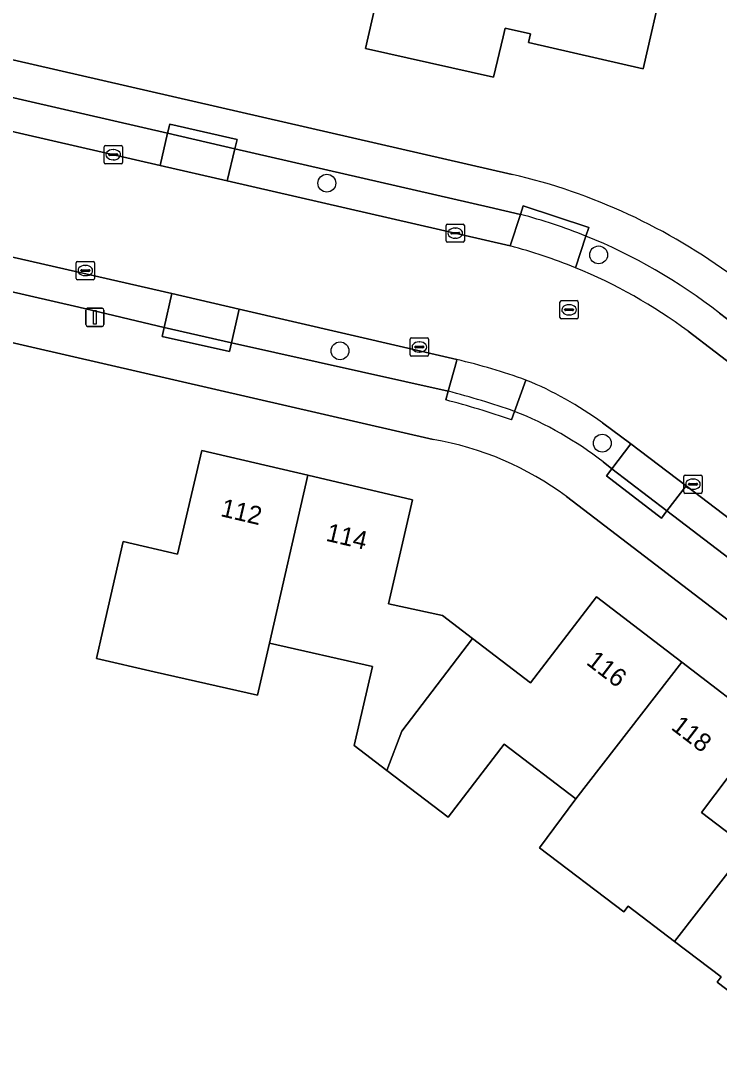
# Model space of a CAD drawing. Extents: x 159626 to 160723, y 388173 to 389416.
# Drawn here: x 160357.7 to 160396, y 388650.9 to 388707.3 of the extents above; entities that cross this region are included whole.
import ezdxf

# ---------------------------------------------------------------- set-up
doc = ezdxf.new("R2010")
doc.units = 0
for name, color, linetype in [('IMGEO_Boom', 7, 'Continuous'), ('IMGEO_Erf', 7, 'Continuous'), ('IMGEO_Kolk', 7, 'Continuous'), ('IMGEO_Lichtmast', 7, 'Continuous'), ('IMGEO_Pand', 7, 'Continuous'), ('IMGEO_Pand_nummerreeks', 7, 'Continuous'), ('IMGEO_Parkeervlak_open', 7, 'Continuous'), ('IMGEO_Rijbaan_lokaal_gesloten', 7, 'Continuous'), ('IMGEO_Rioolput', 7, 'Continuous'), ('IMGEO_Voetpad_open', 7, 'Continuous')]:
    doc.layers.add(name, color=color, linetype=linetype)

msp = doc.modelspace()

# ---------------------------------------------------------------- linework, layer by layer
at = {"layer": 'IMGEO_Boom'}
for centre in [(160374.48, 388698.372), (160389.374, 388694.441), (160375.203, 388689.178), (160389.574, 388684.116)]:
    msp.add_circle(centre, 0.489, dxfattribs=at)
at = {"layer": 'IMGEO_Erf'}
for points in [[(160434.137, 388717.28), (160434.072, 388718.873), (160433.987, 388720.982), (160434.735, 388725.886), (160435.774, 388729.256), (160435.848, 388729.496), (160438.137, 388741.543), (160438.297, 388742.385), (160438.675, 388744.375), (160414.083, 388750), (160341.5, 388766.603), (160337.712, 388750), (160328.964, 388711.66), (160336.388, 388709.95), (160341.104, 388708.866), (160384.636, 388698.856)], [(160380.301, 388684.325), (160338.136, 388694.02)], [(160400.459, 388651.063), (160395.868, 388654.563), (160396.082, 388654.843), (160393.539, 388656.782), (160390.987, 388658.727), (160390.747, 388658.412), (160386.138, 388661.925), (160388.129, 388664.614), (160384.192, 388667.616), (160381.132, 388663.602), (160377.762, 388666.172), (160375.982, 388667.529), (160376.984, 388671.86), (160371.331, 388673.154), (160370.675, 388670.291), (160365.023, 388671.585), (160361.859, 388672.31), (160362.211, 388673.846), (160363.326, 388678.719), (160366.307, 388678.021), (160367.639, 388683.717), (160373.442, 388682.359), (160379.182, 388681.016), (160377.865, 388675.296), (160380.811, 388674.66), (160382.465, 388673.4), (160385.639, 388670.981), (160389.264, 388675.683), (160393.938, 388672.097), (160398.559, 388668.552), (160395.016, 388663.862), (160397.535, 388661.946)], [(160356.325, 388630.244), (160407.654, 388591.157), (160411.017, 388597.713), (160421.697, 388618.19), (160429.331, 388637.607), (160432.882, 388646.546), (160432.389, 388646.917), (160387.612, 388681.185)]]:
    msp.add_lwpolyline(points, dxfattribs=at)
msp.add_lwpolyline([(160385.881, 388716.546), (160385.313, 388714.053), (160385.811, 388713.94), (160385.721, 388713.549), (160393.448, 388711.79), (160392.932, 388709.523), (160391.822, 388704.647), (160385.537, 388706.085), (160385.632, 388706.555), (160384.256, 388706.877), (160384.144, 388706.407), (160383.617, 388704.188), (160376.603, 388705.763), (160377.789, 388710.973), (160377.095, 388711.131), (160378.133, 388715.689), (160378.733, 388715.552), (160379.321, 388718.136), (160380.521, 388718.904), (160384.815, 388717.926)], close=True, dxfattribs=at)
for centre, radius, start, end in [((160377.167, 388666.821), 32.894, 53.3619, 76.8764), ((160377.374, 388667.43), 17.147, 53.3411, 80.1728)]:
    msp.add_arc(centre, radius, start, end, dxfattribs=at)
at = {"layer": 'IMGEO_Kolk'}
for p, q in [((160362.28, 388699.507), (160362.28, 388700.359)), ((160362.355, 388700.433), (160363.207, 388700.433)), ((160362.768, 388700.213), (160362.793, 388700.213)), ((160363.281, 388700.359), (160363.281, 388699.507)), ((160362.539, 388699.927), (160362.539, 388699.939)), ((160362.977, 388699.89), (160362.579, 388699.89)), ((160362.582, 388699.976), (160362.98, 388699.976)), ((160362.791, 388699.653), (160362.766, 388699.653)), ((160363.023, 388699.939), (160363.023, 388699.927)), ((160363.207, 388699.433), (160362.355, 388699.433)), ((160381.093, 388696.131), (160381.945, 388696.131)), ((160381.018, 388695.205), (160381.018, 388696.057)), ((160381.277, 388695.625), (160381.277, 388695.637)), ((160381.715, 388695.588), (160381.317, 388695.588)), ((160381.32, 388695.674), (160381.718, 388695.674)), ((160381.506, 388695.911), (160381.531, 388695.911)), ((160381.761, 388695.637), (160381.761, 388695.625)), ((160382.019, 388696.057), (160382.019, 388695.205)), ((160381.945, 388695.131), (160381.093, 388695.131)), ((160381.529, 388695.351), (160381.504, 388695.351)), ((160360.748, 388693.155), (160360.748, 388694.007)), ((160360.823, 388694.081), (160361.675, 388694.081)), ((160361.236, 388693.861), (160361.261, 388693.861)), ((160361.749, 388694.007), (160361.749, 388693.155)), ((160361.007, 388693.575), (160361.007, 388693.587)), ((160361.445, 388693.538), (160361.047, 388693.538)), ((160361.05, 388693.624), (160361.448, 388693.624)), ((160361.259, 388693.301), (160361.234, 388693.301)), ((160361.491, 388693.587), (160361.491, 388693.575)), ((160361.675, 388693.081), (160360.823, 388693.081)), ((160379.051, 388688.964), (160379.051, 388689.816)), ((160379.126, 388689.89), (160379.978, 388689.89)), ((160379.31, 388689.384), (160379.31, 388689.396)), ((160379.748, 388689.347), (160379.35, 388689.347)), ((160379.353, 388689.433), (160379.751, 388689.433)), ((160379.539, 388689.67), (160379.564, 388689.67)), ((160379.794, 388689.396), (160379.794, 388689.384)), ((160380.052, 388689.816), (160380.052, 388688.964)), ((160379.978, 388688.89), (160379.126, 388688.89)), ((160379.562, 388689.11), (160379.537, 388689.11)), ((160394.044, 388681.438), (160394.044, 388682.29)), ((160394.119, 388682.364), (160394.971, 388682.364)), ((160394.532, 388682.144), (160394.557, 388682.144)), ((160395.045, 388682.29), (160395.045, 388681.438)), ((160394.303, 388681.858), (160394.303, 388681.87)), ((160394.741, 388681.821), (160394.343, 388681.821)), ((160394.346, 388681.907), (160394.744, 388681.907)), ((160394.555, 388681.584), (160394.53, 388681.584)), ((160394.787, 388681.87), (160394.787, 388681.858)), ((160394.971, 388681.364), (160394.119, 388681.364))]:
    msp.add_line(p, q, dxfattribs=at)
for points in [[(160362.28, 388699.507), (160362.28, 388700.359)], [(160362.355, 388700.433), (160363.207, 388700.433)], [(160363.281, 388700.359), (160363.281, 388699.507)], [(160363.207, 388699.433), (160362.355, 388699.433)], [(160381.093, 388696.131), (160381.945, 388696.131)], [(160381.018, 388695.205), (160381.018, 388696.057)], [(160382.019, 388696.057), (160382.019, 388695.205)], [(160381.945, 388695.131), (160381.093, 388695.131)], [(160360.748, 388693.155), (160360.748, 388694.007)], [(160360.823, 388694.081), (160361.675, 388694.081)], [(160361.749, 388694.007), (160361.749, 388693.155)], [(160361.675, 388693.081), (160360.823, 388693.081)], [(160379.051, 388688.964), (160379.051, 388689.816)], [(160379.126, 388689.89), (160379.978, 388689.89)], [(160380.052, 388689.816), (160380.052, 388688.964)], [(160379.978, 388688.89), (160379.126, 388688.89)], [(160394.044, 388681.438), (160394.044, 388682.29)], [(160394.119, 388682.364), (160394.971, 388682.364)], [(160395.045, 388682.29), (160395.045, 388681.438)], [(160394.971, 388681.364), (160394.119, 388681.364)]]:
    msp.add_lwpolyline(points, dxfattribs=at)
for centre, radius, start, end in [((160362.357, 388700.357), 0.0765, 91.552, 178.448), ((160362.357, 388700.357), 0.0765, 91.552, 178.448), ((160363.205, 388700.357), 0.0765, 1.552, 88.448), ((160363.205, 388700.357), 0.0765, 1.552, 88.448), ((160362.357, 388699.509), 0.0765, 181.552, 268.448), ((160362.357, 388699.509), 0.0765, 181.552, 268.448), ((160362.579, 388699.936), 0.0403, 85.8775, 175.7526), ((160362.576, 388699.926), 0.0366, 178.938, 274.7102), ((160362.98, 388699.933), 0.043, 264.8664, 352.4533), ((160362.984, 388699.938), 0.0386, 1.7309, 96.639), ((160363.205, 388699.509), 0.0765, 271.552, 358.448), ((160363.205, 388699.509), 0.0765, 271.552, 358.448), ((160381.095, 388696.055), 0.0765, 91.552, 178.448), ((160381.095, 388696.055), 0.0765, 91.552, 178.448), ((160381.943, 388696.055), 0.0765, 1.552, 88.448), ((160381.943, 388696.055), 0.0765, 1.552, 88.448), ((160381.317, 388695.634), 0.0403, 85.8775, 175.7526), ((160381.314, 388695.624), 0.0366, 178.938, 274.7102), ((160381.718, 388695.631), 0.043, 264.8664, 352.4533), ((160381.722, 388695.636), 0.0386, 1.7309, 96.639), ((160381.095, 388695.207), 0.0765, 181.552, 268.448), ((160381.095, 388695.207), 0.0765, 181.552, 268.448), ((160381.943, 388695.207), 0.0765, 271.552, 358.448), ((160381.943, 388695.207), 0.0765, 271.552, 358.448), ((160360.825, 388694.005), 0.0765, 91.552, 178.448), ((160360.825, 388694.005), 0.0765, 91.552, 178.448), ((160361.673, 388694.005), 0.0765, 1.552, 88.448), ((160361.673, 388694.005), 0.0765, 1.552, 88.448), ((160361.047, 388693.584), 0.0403, 85.8775, 175.7526), ((160361.044, 388693.574), 0.0366, 178.938, 274.7102), ((160361.448, 388693.581), 0.043, 264.8664, 352.4533), ((160361.452, 388693.586), 0.0386, 1.7309, 96.639), ((160360.825, 388693.157), 0.0765, 181.552, 268.448), ((160360.825, 388693.157), 0.0765, 181.552, 268.448), ((160361.673, 388693.157), 0.0765, 271.552, 358.448), ((160361.673, 388693.157), 0.0765, 271.552, 358.448), ((160379.128, 388689.814), 0.0765, 91.552, 178.448), ((160379.128, 388689.814), 0.0765, 91.552, 178.448), ((160379.35, 388689.393), 0.0403, 85.8775, 175.7526), ((160379.347, 388689.383), 0.0366, 178.938, 274.7102), ((160379.751, 388689.39), 0.043, 264.8664, 352.4533), ((160379.755, 388689.395), 0.0386, 1.7309, 96.639), ((160379.976, 388689.814), 0.0765, 1.552, 88.448), ((160379.976, 388689.814), 0.0765, 1.552, 88.448), ((160379.128, 388688.966), 0.0765, 181.552, 268.448), ((160379.128, 388688.966), 0.0765, 181.552, 268.448), ((160379.976, 388688.966), 0.0765, 271.552, 358.448), ((160379.976, 388688.966), 0.0765, 271.552, 358.448), ((160394.121, 388682.288), 0.0765, 91.552, 178.448), ((160394.121, 388682.288), 0.0765, 91.552, 178.448), ((160394.969, 388682.288), 0.0765, 1.552, 88.448), ((160394.969, 388682.288), 0.0765, 1.552, 88.448), ((160394.343, 388681.867), 0.0403, 85.8775, 175.7526), ((160394.34, 388681.857), 0.0366, 178.938, 274.7102), ((160394.744, 388681.864), 0.043, 264.8664, 352.4533), ((160394.748, 388681.869), 0.0386, 1.7309, 96.639), ((160394.121, 388681.44), 0.0765, 181.552, 268.448), ((160394.121, 388681.44), 0.0765, 181.552, 268.448), ((160394.969, 388681.44), 0.0765, 271.552, 358.448), ((160394.969, 388681.44), 0.0765, 271.552, 358.448)]:
    msp.add_arc(centre, radius, start, end, dxfattribs=at)
for centre, major_axis, ratio, start_param, end_param in [((160362.767, 388699.933), (-0.387, 0.002), 0.722429, 4.712389, 7.853982), ((160362.792, 388699.933), (-0.39, 0.002), 0.717154, 1.570796, 4.712389), ((160381.505, 388695.631), (-0.387, 0.002), 0.722429, 4.712389, 7.853982), ((160381.53, 388695.631), (-0.39, 0.002), 0.717154, 1.570796, 4.712389), ((160361.235, 388693.581), (-0.387, 0.002), 0.722429, 4.712389, 7.853982), ((160361.26, 388693.581), (-0.39, 0.002), 0.717154, 1.570796, 4.712389), ((160379.538, 388689.39), (-0.387, 0.002), 0.722429, 4.712389, 7.853982), ((160379.563, 388689.39), (-0.39, 0.002), 0.717154, 1.570796, 4.712389), ((160394.531, 388681.864), (-0.387, 0.002), 0.722429, 4.712389, 7.853982), ((160394.556, 388681.864), (-0.39, 0.002), 0.717154, 1.570796, 4.712389)]:
    msp.add_ellipse(centre, major_axis=major_axis, ratio=ratio, start_param=start_param, end_param=end_param, dxfattribs=at)
at = {"layer": 'IMGEO_Lichtmast'}
for p, q in [((160361.275, 388690.615), (160361.275, 388691.415)), ((160361.275, 388691.415), (160361.275, 388690.615)), ((160361.375, 388691.515), (160362.165, 388691.515)), ((160362.165, 388691.515), (160361.375, 388691.515)), ((160362.265, 388691.415), (160362.265, 388690.615)), ((160362.265, 388690.615), (160362.265, 388691.415)), ((160362.165, 388690.515), (160361.375, 388690.515)), ((160361.375, 388690.515), (160362.165, 388690.515))]:
    msp.add_line(p, q, dxfattribs=at)
msp.add_lwpolyline([(160361.695, 388691.39), (160361.845, 388691.39), (160361.845, 388690.64), (160361.695, 388690.64), (160361.695, 388691.39)], dxfattribs=at)
for centre, start, end in [((160361.375, 388691.415), 90, 180), ((160361.375, 388691.415), 90, 180), ((160362.165, 388691.415), 0, 90), ((160362.165, 388691.415), 360, 90), ((160361.375, 388690.615), 180, 270), ((160361.375, 388690.615), 180, 270), ((160362.165, 388690.615), 270, 0), ((160362.165, 388690.615), 270, 0)]:
    msp.add_arc(centre, 0.1, start, end, dxfattribs=at)
at = {"layer": 'IMGEO_Pand'}
for points in [[(160378.133, 388715.689), (160377.095, 388711.131), (160377.789, 388710.973), (160376.603, 388705.763), (160383.617, 388704.188), (160384.144, 388706.407), (160384.256, 388706.877), (160385.632, 388706.555), (160385.537, 388706.085), (160391.822, 388704.647), (160392.932, 388709.523), (160393.448, 388711.79), (160385.721, 388713.549), (160385.811, 388713.94), (160385.313, 388714.053), (160385.881, 388716.546), (160384.815, 388717.926), (160380.521, 388718.904), (160379.321, 388718.136), (160378.733, 388715.552)], [(160371.331, 388673.154), (160373.442, 388682.359), (160367.639, 388683.717), (160366.307, 388678.021), (160363.326, 388678.719), (160362.211, 388673.846), (160361.859, 388672.31), (160365.023, 388671.585), (160370.675, 388670.291)], [(160377.762, 388666.172), (160378.593, 388668.314), (160382.465, 388673.4), (160380.811, 388674.66), (160377.865, 388675.296), (160379.182, 388681.016), (160373.442, 388682.359), (160371.331, 388673.154), (160376.984, 388671.86), (160375.982, 388667.529)], [(160377.762, 388666.172), (160381.132, 388663.602), (160384.192, 388667.616), (160388.129, 388664.614), (160393.938, 388672.097), (160389.264, 388675.683), (160385.639, 388670.981), (160382.465, 388673.4), (160378.593, 388668.314)], [(160393.938, 388672.097), (160388.129, 388664.614), (160386.138, 388661.925), (160390.747, 388658.412), (160390.987, 388658.727), (160393.539, 388656.782), (160397.535, 388661.946), (160395.016, 388663.862), (160398.559, 388668.552)], [(160400.68, 388651.352), (160408.217, 388661.161), (160403.526, 388664.758), (160399.94, 388660.116), (160397.535, 388661.946), (160393.539, 388656.782), (160396.082, 388654.843), (160395.868, 388654.563), (160400.459, 388651.063)]]:
    msp.add_lwpolyline(points, close=True, dxfattribs=at)
at = {"layer": 'IMGEO_Parkeervlak_open'}
for points in [[(160346.024, 388705.653), (160345.615, 388703.872), (160365.348, 388699.343), (160365.755, 388701.114)], [(160369.448, 388700.264), (160365.755, 388701.114), (160365.348, 388699.343), (160369.028, 388698.498)], [(160369.448, 388700.264), (160369.028, 388698.498), (160384.528, 388694.929), (160385.087, 388696.662), (160383.379, 388697.059)], [(160369.686, 388691.467), (160365.991, 388692.317), (160365.575, 388690.457), (160369.264, 388689.624)], [(160369.686, 388691.467), (160369.264, 388689.624), (160381.123, 388686.97), (160381.579, 388688.595), (160381.608, 388688.698)], [(160391.13, 388684.078), (160390.102, 388682.714), (160393.118, 388680.397), (160394.179, 388681.78)], [(160394.179, 388681.78), (160393.118, 388680.397), (160402.364, 388673.329), (160403.428, 388674.723)]]:
    msp.add_lwpolyline(points, close=True, dxfattribs=at)
for points in [[(160341.476, 388696.031), (160360.885, 388691.568), (160365.575, 388690.457), (160365.991, 388692.317), (160338.944, 388698.501)], [(160385.087, 388696.662), (160384.528, 388694.929)], [(160388.104, 388693.735), (160388.675, 388695.475)], [(160388.675, 388695.475), (160388.104, 388693.735)], [(160394.282, 388690.251), (160398.721, 388686.853), (160399.839, 388688.314), (160395.993, 388691.25)], [(160381.608, 388688.698), (160381.579, 388688.595), (160381.123, 388686.97)], [(160384.771, 388685.861), (160385.394, 388687.576)], [(160385.394, 388687.576), (160384.771, 388685.861)], [(160389.619, 388683.085), (160390.102, 388682.714), (160391.13, 388684.078), (160389.578, 388685.236)]]:
    msp.add_lwpolyline(points, dxfattribs=at)
for centre, radius, start, end in [((160377.12, 388666.564), 31.135, 68.215, 75.174), ((160377.223, 388667.19), 30.516, 52.0419, 67.9587), ((160377.429, 388667.716), 28.123, 67.6929, 75.3795), ((160377.33, 388667.41), 28.445, 53.4178, 67.7418), ((160373.493, 388654.366), 35.278, 70.2843, 76.7008), ((160377.884, 388669.238), 19.816, 53.8355, 67.7303), ((160368.793, 388639.857), 48.699, 70.8471, 75.3341), ((160377.624, 388667.759), 19.462, 51.9523, 68.4562)]:
    msp.add_arc(centre, radius, start, end, dxfattribs=at)
at = {"layer": 'IMGEO_Rijbaan_lokaal_gesloten'}
for points in [[(160289.945, 388709.9), (160301.742, 388707.207), (160308.359, 388705.697), (160321.161, 388702.775), (160321.316, 388702.74), (160338.944, 388698.501), (160365.991, 388692.317), (160369.686, 388691.467), (160381.608, 388688.698)], [(160384.528, 388694.929), (160369.028, 388698.498), (160365.348, 388699.343), (160345.615, 388703.872), (160341.905, 388704.724), (160330.071, 388707.44), (160328.754, 388707.733), (160324.896, 388708.614), (160324.479, 388708.703), (160323.204, 388708.974), (160321.547, 388709.353)], [(160389.578, 388685.236), (160391.13, 388684.078), (160394.179, 388681.78), (160403.428, 388674.723), (160408.231, 388671.029), (160417.817, 388663.831), (160422.687, 388660.174), (160428.883, 388655.496), (160430.911, 388653.976), (160434.926, 388659.154), (160433.224, 388660.44), (160401.747, 388684.537), (160398.721, 388686.853), (160394.282, 388690.251)]]:
    msp.add_lwpolyline(points, dxfattribs=at)
for centre, radius, start, end in [((160377.429, 388667.716), 28.123, 67.6929, 75.3795), ((160377.33, 388667.41), 28.445, 53.4178, 67.7418), ((160373.493, 388654.366), 35.278, 70.2843, 76.7008), ((160377.884, 388669.238), 19.816, 53.8355, 67.7303)]:
    msp.add_arc(centre, radius, start, end, dxfattribs=at)
at = {"layer": 'IMGEO_Rioolput'}
for p, q in [((160387.254, 388691.005), (160387.254, 388691.857)), ((160387.329, 388691.931), (160388.181, 388691.931)), ((160387.742, 388691.711), (160387.767, 388691.711)), ((160388.255, 388691.857), (160388.255, 388691.005)), ((160387.513, 388691.425), (160387.513, 388691.437)), ((160387.951, 388691.388), (160387.553, 388691.388)), ((160387.556, 388691.474), (160387.954, 388691.474)), ((160387.765, 388691.151), (160387.74, 388691.151)), ((160387.997, 388691.437), (160387.997, 388691.425)), ((160388.181, 388690.931), (160387.329, 388690.931))]:
    msp.add_line(p, q, dxfattribs=at)
for points in [[(160387.254, 388691.005), (160387.254, 388691.857)], [(160387.329, 388691.931), (160388.181, 388691.931)], [(160388.255, 388691.857), (160388.255, 388691.005)], [(160388.181, 388690.931), (160387.329, 388690.931)]]:
    msp.add_lwpolyline(points, dxfattribs=at)
for centre, radius, start, end in [((160387.331, 388691.855), 0.0765, 91.552, 178.448), ((160387.331, 388691.855), 0.0765, 91.552, 178.448), ((160388.179, 388691.855), 0.0765, 1.552, 88.448), ((160388.179, 388691.855), 0.0765, 1.552, 88.448), ((160387.553, 388691.434), 0.0403, 85.8775, 175.7526), ((160387.55, 388691.424), 0.0366, 178.938, 274.7102), ((160387.954, 388691.431), 0.043, 264.8664, 352.4533), ((160387.958, 388691.436), 0.0386, 1.7309, 96.639), ((160387.331, 388691.007), 0.0765, 181.552, 268.448), ((160387.331, 388691.007), 0.0765, 181.552, 268.448), ((160388.179, 388691.007), 0.0765, 271.552, 358.448), ((160388.179, 388691.007), 0.0765, 271.552, 358.448)]:
    msp.add_arc(centre, radius, start, end, dxfattribs=at)
for centre, major_axis, ratio, start_param, end_param in [((160387.741, 388691.431), (-0.387, 0.002), 0.722429, 4.712389, 7.853982), ((160387.766, 388691.431), (-0.39, 0.002), 0.717154, 1.570796, 4.712389)]:
    msp.add_ellipse(centre, major_axis=major_axis, ratio=ratio, start_param=start_param, end_param=end_param, dxfattribs=at)
at = {"layer": 'IMGEO_Voetpad_open'}
for points in [[(160384.636, 388698.856), (160341.104, 388708.866), (160336.388, 388709.95), (160328.964, 388711.66), (160325.998, 388712.335), (160248.219, 388730.046)], [(160333.548, 388708.523), (160340.651, 388706.889), (160342.336, 388706.501), (160342.456, 388706.99), (160346.132, 388706.135), (160346.024, 388705.653), (160365.755, 388701.114), (160365.886, 388701.613), (160369.571, 388700.777), (160369.448, 388700.264), (160383.379, 388697.059), (160385.087, 388696.662), (160385.244, 388697.136), (160388.833, 388695.947), (160388.675, 388695.475)], [(160388.675, 388695.475), (160388.833, 388695.947), (160385.244, 388697.136), (160385.087, 388696.662)], [(160380.997, 388686.486), (160381.123, 388686.97), (160369.264, 388689.624), (160369.154, 388689.136), (160365.465, 388689.969), (160365.575, 388690.457), (160360.885, 388691.568), (160341.476, 388696.031)], [(160338.136, 388694.02), (160380.301, 388684.325)], [(160395.993, 388691.25), (160399.839, 388688.314), (160400.165, 388688.723), (160403.177, 388686.433), (160402.858, 388686.01), (160433.317, 388662.76)], [(160381.123, 388686.97), (160380.997, 388686.486)], [(160384.607, 388685.389), (160384.771, 388685.861)], [(160384.771, 388685.861), (160384.607, 388685.389)], [(160389.797, 388682.317), (160390.102, 388682.714), (160389.619, 388683.085)], [(160425.234, 388655.856), (160421.53, 388658.686), (160421.226, 388658.289), (160416.394, 388661.981), (160416.698, 388662.378), (160407.174, 388669.654), (160406.874, 388669.25), (160402.06, 388672.932), (160402.364, 388673.329), (160393.118, 388680.397), (160392.813, 388680), (160389.797, 388682.317)], [(160387.612, 388681.185), (160432.389, 388646.917), (160432.882, 388646.546), (160434.385, 388645.415), (160436.965, 388643.472), (160440.306, 388640.958), (160442.866, 388638.996), (160445.015, 388637.348), (160447.964, 388641.112), (160447.348, 388641.481), (160445.327, 388643.009), (160430.911, 388653.976), (160428.883, 388655.496)]]:
    msp.add_lwpolyline(points, dxfattribs=at)
for points in [[(160369.448, 388700.264), (160369.571, 388700.777), (160365.886, 388701.613), (160365.755, 388701.114)], [(160365.575, 388690.457), (160365.465, 388689.969), (160369.154, 388689.136), (160369.264, 388689.624)], [(160390.102, 388682.714), (160389.797, 388682.317), (160392.813, 388680), (160393.118, 388680.397)]]:
    msp.add_lwpolyline(points, close=True, dxfattribs=at)
for centre, radius, start, end in [((160377.167, 388666.821), 32.894, 53.3619, 76.8764), ((160377.12, 388666.564), 31.135, 68.215, 75.174), ((160377.223, 388667.19), 30.516, 52.0419, 67.9587), ((160368.793, 388639.857), 48.699, 70.8471, 75.3341), ((160369.08, 388640.78), 47.234, 70.8082, 75.3861), ((160369.08, 388640.78), 47.234, 70.8082, 75.3861), ((160377.624, 388667.759), 19.462, 51.9523, 68.4562), ((160377.374, 388667.43), 17.147, 53.3411, 80.1728)]:
    msp.add_arc(centre, radius, start, end, dxfattribs=at)

# ---------------------------------------------------------------- texts
at = {"layer": 'IMGEO_Pand_nummerreeks'}
for s, rotation, p in [('112', 346.83, (160368.61, 388680.122)), ('114', 346.83, (160374.386, 388678.771)), ('116', 322.5051, (160388.643, 388672.025)), ('118', 322.5051, (160393.292, 388668.459))]:
    msp.add_text(s, height=1, rotation=rotation, dxfattribs=at).set_placement(p)

doc.saveas('drawing.dxf')
